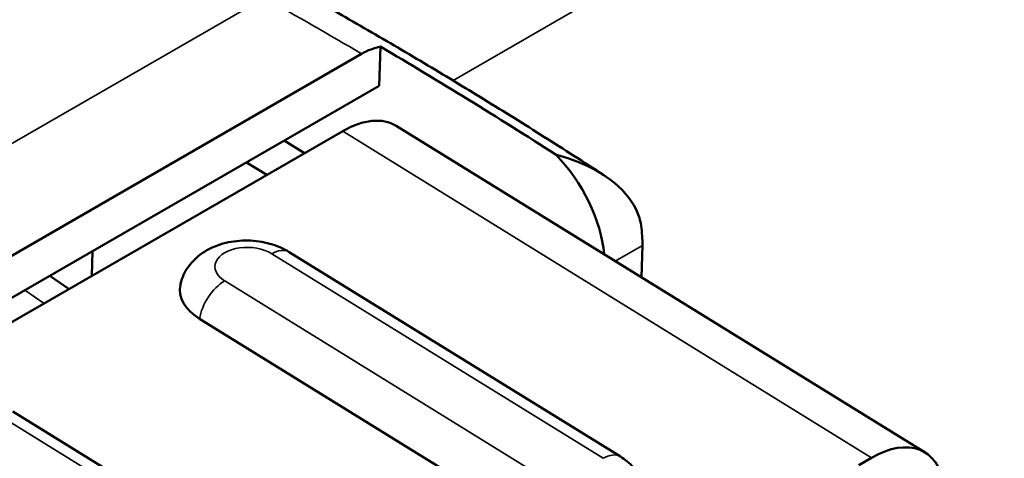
# Model space of a CAD drawing. Header units: millimetres. Extents: x 0 to 14369, y -869 to 2970.
# Tile 632 of 656: x 3805 to 3824, y 1563 to 1571. Entities that reach past the tile are written whole.
import ezdxf

# ---------------------------------------------------------------- set-up
doc = ezdxf.new("R2010")
doc.units = ezdxf.units.MM
doc.header["$LTSCALE"] = 10
doc.layers.add('Sichtbar (ISO)', color=7, linetype='Continuous', lineweight=50)
doc.layers.add('Sichtbar schmal (ISO)', color=7, linetype='Continuous', lineweight=35)

msp = doc.modelspace()

# ---------------------------------------------------------------- linework, layer by layer
at = {"layer": 'Sichtbar (ISO)'}
for p, q in [((3811.693, 1570.251), (3796.844, 1561.678)), ((3812.045, 1570.386), (3812.022, 1569.653)), ((3797.103, 1561.04), (3812.022, 1569.653)), ((3799.319, 1561.864), (3811.34, 1568.805)), ((3812.341, 1568.903), (3822.235, 1562.792)), ((3810.627, 1568.393), (3810.246, 1568.628)), ((3809.539, 1568.22), (3809.92, 1567.985)), ((3806.646, 1566.095), (3806.66, 1566.558)), ((3816.927, 1566.07), (3816.945, 1566.666)), ((3816.535, 1562.715), (3810.338, 1566.543)), ((3805.862, 1566.097), (3806.223, 1565.85)), ((3814.861, 1561.464), (3808.664, 1565.292)), ((3811.37, 1559.733), (3805.172, 1563.561)), ((3821.233, 1562.694), (3820.996, 1562.557))]:
    msp.add_line(p, q, dxfattribs=at)
for centre, major_axis, ratio, start_param, end_param in [((3811.338, 1489.219), (49.957, -86.528), 0.57735, 2.299626, 2.34619), ((3811.29, 1567.201), (1.051, 1.702), 0.556849, 0, 0.802253), ((3814.825, 1567.13), (1, -1.732), 0.57735, 0.896815, 1.989271), ((3815.532, 1567.539), (-1, 1.732), 0.57735, 3.892084, 4.113433), ((3809.559, 1565.809), (-1.265, 0.039), 0.59715, 6.178873, 7.086656), ((3821.184, 1561.09), (1.051, 1.702), 0.556849, 5.698584, 7.085438)]:
    msp.add_ellipse(centre, major_axis=major_axis, ratio=ratio, start_param=start_param, end_param=end_param, dxfattribs=at)
for points, knots in [([(3810.62, 1571.372), (3810.994, 1571.163), (3811.368, 1570.95), (3812.116, 1570.518), (3812.49, 1570.299), (3813.238, 1569.853), (3813.612, 1569.627), (3814.359, 1569.168), (3814.732, 1568.936), (3815.479, 1568.463), (3815.852, 1568.224), (3816.225, 1567.982)], [6.23253504, 6.23253504, 6.23253504, 6.23253504, 6.24839048, 6.24839048, 6.26424591, 6.26424591, 6.28010135, 6.28010135, 6.29595679, 6.29595679, 6.31181222, 6.31181222, 6.31181222, 6.31181222]), ([(3816.922, 1567.039), (3816.914, 1567.087), (3816.904, 1567.135), (3816.839, 1567.349), (3816.747, 1567.502), (3816.47, 1567.819), (3816.258, 1567.979), (3815.765, 1568.233), (3815.529, 1568.312), (3815.332, 1568.362)], [-0.11853239, -0.11853239, -0.11853239, -0.11853239, -0.11267192, -0.11267192, -0.09195815, -0.09195815, -0.06507861, -0.06507861, -0.04068652, -0.04068652, -0.04068652, -0.04068652]), ([(3810.338, 1566.543), (3810.223, 1566.614), (3810.103, 1566.664), (3809.845, 1566.736), (3809.706, 1566.755), (3809.428, 1566.761), (3809.289, 1566.746), (3809.016, 1566.68), (3808.881, 1566.628), (3808.642, 1566.478), (3808.534, 1566.385), (3808.385, 1566.171), (3808.335, 1566.064), (3808.306, 1565.94), (3808.304, 1565.933), (3808.303, 1565.926)], [3.14159, 3.14159, 3.14159, 3.14159, 3.516141, 3.516141, 3.929172, 3.929172, 4.342109, 4.342109, 4.754227, 4.754227, 5.109589, 5.109589, 5.360478, 5.360478, 5.375399, 5.375399, 5.375399, 5.375399]), ([(3876.719, 1564.782), (3853.334, 1551.078), (3829.894, 1537.403), (3800.816, 1520.509), (3795.228, 1517.266), (3789.636, 1514.024)], [0, 0, 0, 0, 10.000026, 10.000026, 12.37749, 12.37749, 12.37749, 12.37749]), ([(3817.017, 1562.021), (3817.007, 1562.087), (3816.99, 1562.151), (3816.944, 1562.271), (3816.916, 1562.327), (3816.852, 1562.428), (3816.816, 1562.474), (3816.741, 1562.556), (3816.702, 1562.593), (3816.62, 1562.66), (3816.578, 1562.689), (3816.535, 1562.715)], [2.4423779, 2.4423779, 2.4423779, 2.4423779, 2.5822215, 2.5822215, 2.7220652, 2.7220652, 2.8619088, 2.8619088, 3.0017524, 3.0017524, 3.1415961, 3.1415961, 3.1415961, 3.1415961])]:
    msp.add_open_spline(points, degree=3, knots=knots, dxfattribs=at)
msp.add_open_spline([(3811.693, 1570.251), (3811.806, 1570.316), (3811.935, 1570.365), (3812.045, 1570.386)], degree=3, dxfattribs=at)
at = {"layer": 'Sichtbar schmal (ISO)'}
for p, q in [((3813.404, 1569.752), (3859.745, 1596.507)), ((3809.871, 1571.297), (3795.022, 1562.724)), ((3821.233, 1562.694), (3811.34, 1568.805)), ((3816.945, 1566.666), (3816.437, 1566.373)), ((3816.21, 1562.684), (3810.012, 1566.512)), ((3809.133, 1566.004), (3815.33, 1562.176)), ((3805.755, 1565.58), (3805.395, 1565.827)), ((3811.044, 1559.701), (3804.847, 1563.529))]:
    msp.add_line(p, q, dxfattribs=at)
for centre, major_axis, ratio, start_param, end_param in [((3810.984, 1489.015), (-50, 86.603), 0.57735, 5.487761, 5.513531), ((3809.572, 1566.258), (-0.622, 0.019), 0.597151, 3.945068, 7.086663), ((3809.996, 1565.99), (0.342, 0.553), 0.556847, 6.283182, 7.085433), ((3809.117, 1565.483), (-0.342, -0.553), 0.556844, 3.943857, 5.375708), ((3816.194, 1562.162), (0.342, 0.553), 0.556851, 0, 0.802238)]:
    msp.add_ellipse(centre, major_axis=major_axis, ratio=ratio, start_param=start_param, end_param=end_param, dxfattribs=at)
for points in [[(3822.566, 1549.596), (3841.075, 1560.389), (3859.55, 1571.204), (3877.992, 1582.039)], [(3880.042, 1570.831), (3838.588, 1546.484), (3796.965, 1522.246), (3755.174, 1498.118)], [(3789.738, 1514.269), (3818.848, 1531.149), (3847.877, 1548.05), (3876.823, 1565.025)], [(3787.997, 1510.068), (3818.672, 1527.857), (3849.255, 1545.704), (3879.746, 1563.608)]]:
    msp.add_open_spline(points, degree=3, dxfattribs=at)

doc.saveas('drawing.dxf')
